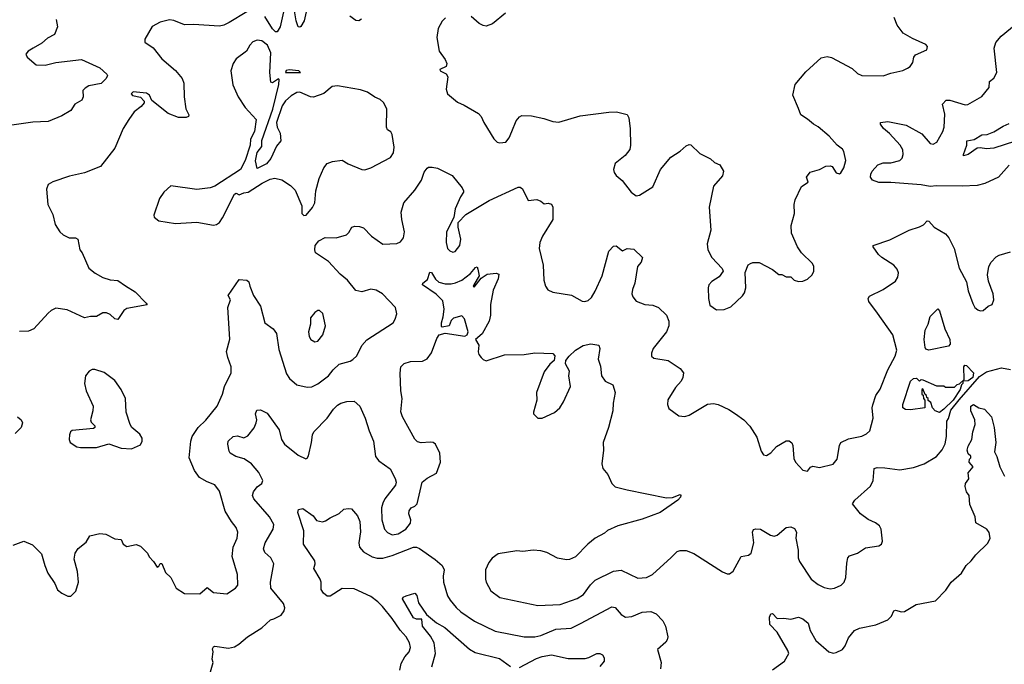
# Model space of a CAD drawing. Extents: x 2133461 to 2293071, y 753526 to 916327.
# Tile 282 of 459: x 2206947 to 2213443, y 866013 to 870263. Entities that reach past the tile are written whole.
import ezdxf

# ---------------------------------------------------------------- set-up
doc = ezdxf.new("R2010")
doc.units = 0

msp = doc.modelspace()

# ---------------------------------------------------------------- linework, layer by layer
at = {"layer": '0CON10XD'}
for points in [[(2208706.5, 870405), (2208665.2, 870215), (2208645, 870182.7), (2208635, 870183.6), (2208615, 870201.8), (2208565, 870283.1)], [(2208841.2, 870335), (2208823.1, 870255), (2208801.7, 870218.3), (2208795, 870212.5), (2208785, 870216.7), (2208772, 870255), (2208745, 870416.7)], [(2208445, 870313.8), (2208330, 870245), (2208293.6, 870226.4), (2208265, 870221), (2208095, 870232.1), (2208035, 870229.6), (2207965, 870258.4), (2207935, 870262.4), (2207875, 870245.9), (2207821.9, 870218.1), (2207773.3, 870135), (2207773.8, 870115), (2207827.6, 870077.6), (2207885, 870004.2), (2207975, 869926.9), (2208018.6, 869875), (2208030, 869845), (2208031.4, 869755), (2208043.8, 869675), (2208062.5, 869635), (2208060, 869625), (2208045, 869617.5), (2207995, 869618), (2207926.7, 869645), (2207820, 869730), (2207803.3, 869765), (2207785, 869779.2), (2207695, 869788), (2207683.3, 869775), (2207692.3, 869762.3), (2207745, 869751.2), (2207767.5, 869725), (2207767.5, 869715), (2207749.3, 869690.7), (2207703.3, 869655), (2207666.7, 869605), (2207630, 869545), (2207574, 869415), (2207480, 869295), (2207375, 869254.2), (2207275, 869231.2), (2207166.1, 869193.9), (2207134.1, 869175.9), (2207124, 869145), (2207132, 869045), (2207165, 868977.5), (2207182.1, 868912.1), (2207213.2, 868863.2), (2207233.3, 868845), (2207274.2, 868824.2), (2207315, 868823.8), (2207330, 868815), (2207343.3, 868745), (2207358.8, 868725), (2207403.8, 868625), (2207445, 868592), (2207495, 868564), (2207545, 868548), (2207595, 868544), (2207645, 868508.8), (2207709.5, 868469.5), (2207782.5, 868395), (2207787.5, 868382.5), (2207655, 868358.8), (2207634.4, 868345.6), (2207595, 868286.2), (2207575, 868290), (2207545, 868318.8), (2207520, 868330), (2207495, 868330), (2207455, 868305.8), (2207415, 868306.7), (2207375, 868297.8), (2207260.3, 868350.3), (2207185, 868360), (2207155, 868346), (2207135, 868328.8), (2207040, 868225), (2207005, 868209.2), (2206945, 868207.8)], [(2210152.9, 870305), (2210066.7, 870235), (2210025, 870220), (2210005, 870224), (2209977.7, 870237.7), (2209925, 870283.3)], [(2207188.8, 870265), (2207195.8, 870215), (2207177.5, 870165), (2207129.8, 870140.2), (2207093, 870107), (2207035.5, 870074.5), (2207003.8, 870055), (2206988.8, 870035), (2206996.7, 870015), (2207055, 869964.4), (2207115, 869963.5), (2207185, 869980.5), (2207355, 870000), (2207476.4, 869946.4), (2207522.7, 869902.7), (2207526, 869895), (2207518.6, 869875), (2207485, 869841.1), (2207403.8, 869826.2), (2207378.9, 869811.1), (2207364.4, 869795), (2207365.3, 869755), (2207357.7, 869732.3), (2207310.8, 869705), (2207285.6, 869664.4), (2207225, 869628.8), (2207135, 869592.5), (2207035, 869587.1), (2206755, 869548)], [(2209202.7, 870267.3), (2209185.4, 870254.6), (2209165, 870258.2), (2209126.5, 870286.5)], [(2209757.5, 870275), (2209735, 870252.5), (2209708, 870205), (2209698.8, 870145), (2209715.8, 870055), (2209755, 870001.2), (2209765.8, 869975), (2209760, 869955), (2209720, 869935), (2209722.5, 869925), (2209760, 869905), (2209771.2, 869885), (2209761.2, 869805), (2209770, 869775), (2209835, 869718.8), (2209879.7, 869699.7), (2209975, 869643.8), (2209991.2, 869625), (2210008.8, 869585), (2210075, 869477.5), (2210096.4, 869456.4), (2210115, 869450), (2210153.6, 869456.4), (2210177, 869483), (2210194.4, 869525.6), (2210223, 869597), (2210245, 869623.3), (2210259.3, 869630.7), (2210325, 869628), (2210405, 869612), (2210465, 869592), (2210505, 869588), (2210645, 869629.2), (2210835, 869654), (2210885, 869656), (2210955, 869638.8), (2210965.9, 869615.9), (2210975.9, 869544.1), (2210978, 869435), (2210972.3, 869407.7), (2210942.7, 869367.3), (2210875.9, 869314.1), (2210864, 869275), (2210868.8, 869255), (2210883.3, 869235), (2210922.7, 869202.7), (2210982, 869125), (2211015, 869101.2), (2211037.5, 869105), (2211125, 869162), (2211175, 869276.2), (2211244.3, 869355.7), (2211303.8, 869395)], [(2211303.8, 869395), (2211345, 869430.8), (2211365, 869440), (2211375, 869438), (2211435, 869380), (2211505, 869345.5), (2211532.3, 869322.3), (2211566.2, 869305), (2211590, 869265), (2211585, 869234.2), (2211524.7, 869165.3), (2211497.3, 869027.3), (2211506.2, 868875), (2211483.3, 868785), (2211486.7, 868745), (2211513.3, 868695), (2211581.7, 868621.7), (2211587.5, 868605), (2211562, 868568), (2211512.9, 868537.1), (2211494.4, 868515), (2211489.4, 868495), (2211490.8, 868425), (2211501.2, 868381.2), (2211545, 868350), (2211595, 868351.4), (2211639.8, 868370.2), (2211717, 868443), (2211728.8, 868461.2), (2211737.8, 868495), (2211734.3, 868595.7), (2211753.9, 868646.1), (2211770, 868655), (2211785, 868662.5), (2211825, 868662.5), (2211915, 868616.7), (2211955, 868582.5), (2211975, 868582.5), (2212005, 868567.5), (2212035, 868567.5), (2212056.4, 868546.4), (2212086.4, 868536.4), (2212115, 868540), (2212145, 868552.5), (2212175, 868581.2), (2212185.8, 868605), (2212185.7, 868635), (2212177.1, 868655), (2212106.4, 868726.4), (2212080, 868765), (2212039.4, 868855), (2212037.8, 868905), (2212059.4, 868985), (2212057.5, 869045), (2212064, 869075), (2212105, 869162.5), (2212148.3, 869191.7), (2212137.5, 869225), (2212162.7, 869257.3), (2212225, 869276.2), (2212265, 869296.2), (2212295, 869298.8), (2212306.7, 869295), (2212335, 869252.5), (2212355, 869247.5), (2212365, 869252.5), (2212384.2, 869285.8), (2212397.5, 869335), (2212384.1, 869394.1), (2212375, 869410), (2212341.2, 869435), (2212288.8, 869495), (2212216.4, 869556.4), (2212183.7, 869573.7), (2212145, 869608), (2212101.2, 869635), (2212085, 869676.7), (2212048.1, 869765), (2212063.1, 869835), (2212135, 869919.2), (2212235, 870011.4), (2212275, 870020.8), (2212304.3, 870014.3), (2212440, 869940), (2212475, 869908), (2212504.4, 869894.4), (2212645, 869892), (2212695, 869910), (2212775, 869928), (2212805, 869942.5), (2212822, 869955), (2212839.7, 869980.3), (2212846.7, 870015), (2212858.3, 870031.7), (2212933.3, 870065), (2212936.2, 870085), (2212925, 870100), (2212838.8, 870138.8), (2212776.2, 870175), (2212735.9, 870225.9), (2212716.8, 870276.8)], [(2213475, 869303.3), (2213405, 869223.6), (2213315, 869181.8), (2213265, 869170.8), (2213165, 869165.3), (2212995, 869167.8), (2212955, 869163.3), (2212895, 869174), (2212695, 869189.4), (2212615, 869188.5), (2212573.3, 869205), (2212561.2, 869225), (2212562, 869245), (2212571.2, 869265), (2212610, 869305), (2212645, 869320), (2212695, 869319.2), (2212755, 869334.2), (2212769.3, 869350.7), (2212775.4, 869374.6), (2212773.5, 869405), (2212756.5, 869435), (2212685, 869512.2), (2212645.8, 869545), (2212626.7, 869575), (2212627.5, 869585), (2212675, 869592), (2212795, 869567.1), (2212899.5, 869509.5), (2212955, 869446.2), (2212975, 869442.5), (2212998, 869455), (2213037.3, 869525), (2213046.2, 869555), (2213051.1, 869638.9), (2213035.8, 869705), (2213058.8, 869731.2), (2213085, 869732.9), (2213185, 869700.8), (2213203.6, 869703.6), (2213294.3, 869755.7), (2213343.8, 869815), (2213346.2, 869855), (2213375, 869876.7), (2213394, 869915), (2213375.7, 870075), (2213387, 870113), (2213422, 870155), (2213521.2, 870235)], [(2208225, 868908.8), (2208245, 868912), (2208265, 868926), (2208285, 868955.7), (2208365, 869113.3), (2208375, 869120), (2208395, 869107.5), (2208425, 869121.2), (2208455, 869126), (2208546.7, 869185), (2208599.1, 869210.9), (2208631.7, 869218.3), (2208676.6, 869206.6), (2208735, 869168.8), (2208765, 869138.8), (2208808.8, 869035), (2208808.8, 868985), (2208823, 868973), (2208837.5, 868975), (2208878.8, 869025), (2208893.8, 869055), (2208901.2, 869135), (2208922.5, 869215), (2208953.2, 869286.8), (2208975, 869313.8), (2209011.7, 869328.3), (2209075, 869335.7), (2209115, 869312), (2209205, 869276), (2209225, 869273.8), (2209265, 869286.2), (2209393.3, 869355), (2209414, 869385), (2209418.6, 869421.4), (2209405.5, 869505.5), (2209395, 869523.3), (2209375, 869537.5), (2209366.7, 869555), (2209368.8, 869675), (2209347, 869717), (2209325.7, 869735.7), (2209291.3, 869751.3), (2209242.5, 869785), (2209195, 869800), (2209043.9, 869826.1), (2209008.3, 869821.7), (2208954.1, 869775.9), (2208885, 869751.2), (2208865, 869754), (2208795, 869784.2), (2208775, 869782.9), (2208738.6, 869761.4), (2208701.4, 869728.6), (2208678.2, 869695), (2208640.8, 869585), (2208646.7, 869555), (2208666.7, 869515), (2208670, 869465), (2208640.8, 869429.2), (2208605, 869347.5), (2208575, 869313.3), (2208515, 869282.5), (2208502, 869332), (2208513.2, 869386.8), (2208543.9, 869426.1), (2208545, 869466), (2208617.3, 869672.7), (2208657.8, 869835), (2208659.3, 869869.3), (2208655, 869872.5), (2208615, 869847.5), (2208605, 869850), (2208597.5, 869915), (2208603.2, 870045), (2208581.3, 870095), (2208545, 870123.4), (2208515, 870127.2), (2208485, 870116.9), (2208465.5, 870095), (2208444.6, 870055.4), (2208376, 870005), (2208356.2, 869975), (2208341.2, 869925), (2208353, 869833), (2208388.8, 869755), (2208434, 869685), (2208506.9, 869605), (2208496.8, 869525), (2208469.4, 869475), (2208467.5, 869435), (2208435, 869334.2), (2208405, 869274.2), (2208235, 869165.8), (2208205, 869154.2), (2208115, 869142.5), (2207945, 869166.7), (2207897.5, 869125), (2207870, 869085), (2207832.5, 868975), (2207835, 868960), (2207865, 868937.5), (2207975, 868918.8), (2208115, 868927.5), (2208225, 868908.8)], [(2208795, 869914.4), (2208800, 869915), (2208790, 869925), (2208725, 869932.5), (2208705, 869927.5), (2208700, 869915), (2208795, 869914.4)], [(2213518, 869462), (2213375, 869416.7), (2213325, 869411.1), (2213285, 869418.8), (2213264.7, 869415.3), (2213205, 869373.8), (2213175, 869364.2), (2213173.5, 869375), (2213196.4, 869435), (2213196.7, 869465), (2213245, 869473.1), (2213295, 869503.1), (2213330, 869505), (2213375, 869522.5), (2213435, 869560.5), (2213475, 869577.5)], [(2206905, 866798), (2206975, 866824.2), (2207031.1, 866801.1), (2207092.1, 866742.1), (2207112.5, 866665), (2207133.3, 866615), (2207180, 866545), (2207197.5, 866505), (2207225, 866482.5), (2207265, 866462.5), (2207285, 866462.5), (2207317.5, 866495), (2207336.2, 866555), (2207328.8, 866625), (2207306.4, 866706.4), (2207313.9, 866746.1), (2207334.1, 866775.9), (2207385, 866817.5), (2207410.3, 866859.7), (2207475, 866876.4), (2207515, 866870.5), (2207575, 866840), (2207616.4, 866836.4), (2207630, 866805), (2207655, 866790), (2207715, 866803.3), (2207745, 866792.5), (2207790, 866745), (2207801.2, 866721.2), (2207830.5, 866690.5), (2207853.6, 866653.6), (2207865, 866660), (2207875, 866677.5), (2207885, 866676.7), (2207909.1, 866619.1), (2207944.5, 866584.5), (2207978.8, 866515), (2208035, 866480), (2208135, 866478.8), (2208185, 866520), (2208225.5, 866485.5), (2208315, 866478), (2208371.2, 866515), (2208385.8, 866535), (2208384.3, 866605), (2208348.9, 866725), (2208356.4, 866785), (2208381.9, 866845), (2208385.8, 866885), (2208375.8, 866915), (2208344.2, 866955), (2208303.8, 867023.8), (2208265.4, 867155.4), (2208235, 867196.7), (2208185, 867215.4), (2208134.1, 867244.1), (2208100.4, 867290.4), (2208066.4, 867375), (2208076.7, 867485), (2208084.6, 867515.4), (2208124.4, 867575), (2208175, 867623.5), (2208249.6, 867715), (2208286.4, 867793.6), (2208297.5, 867845), (2208341.9, 867935), (2208342.9, 867975), (2208319.5, 868035), (2208312.7, 868075), (2208333, 868157), (2208320.8, 868365), (2208337.5, 868415), (2208322.5, 868445), (2208395, 868550), (2208445.8, 868545.8), (2208458, 868535), (2208466.2, 868505), (2208490, 868445), (2208535.8, 868375), (2208564.2, 868265), (2208618.8, 868225), (2208640.8, 868195), (2208658, 868088), (2208707.2, 867927.2), (2208726.8, 867896.8), (2208775, 867856.2), (2208845, 867839.2), (2208875, 867842), (2208915, 867862), (2208984.2, 867915), (2209015, 867954.3), (2209055, 867990.8), (2209127.3, 868012.7), (2209145, 868023.3), (2209172.3, 868047.7), (2209204, 868115), (2209236.8, 868153.2), (2209411.2, 868265), (2209425, 868287.5), (2209435.9, 868324.1), (2209426, 868365), (2209342, 868455), (2209298.8, 868478.8), (2209265, 868485.5), (2209205, 868468.1), (2209165, 868478.6), (2209110, 868545), (2209060.6, 868585), (2208985, 868668.1), (2208900, 868725), (2208893.8, 868745), (2208896.2, 868775), (2208921.2, 868805), (2208963.5, 868826.5), (2209034.5, 868825.5), (2209104.5, 868845.5), (2209119.8, 868860.2), (2209138.8, 868895), (2209158.3, 868901.7), (2209189.7, 868899.7), (2209215, 868890), (2209269.2, 868835), (2209343.7, 868783.7), (2209435, 868788.1), (2209460.6, 868799.4), (2209479.2, 868825), (2209485.7, 868865), (2209467.8, 868945), (2209463.6, 868995), (2209482.5, 869055), (2209555, 869138), (2209598, 869205), (2209615, 869256.7), (2209635, 869283.3), (2209645, 869290), (2209669.3, 869290.7), (2209703.9, 869283.9), (2209800, 869235), (2209866.2, 869155), (2209876.2, 869135), (2209876.2, 869125), (2209856.2, 869095), (2209820, 869015), (2209811.7, 868958.3), (2209764.3, 868864.3), (2209760, 868795), (2209770, 868755), (2209785, 868738), (2209805, 868730.8), (2209820, 868735), (2209851.9, 868775), (2209857.3, 868815), (2209840.8, 868895), (2209841.2, 868925), (2209891.3, 868978.7), (2210045, 869071.4), (2210235, 869158.1), (2210249.2, 869159.2), (2210265, 869147.5), (2210301.7, 869071.7), (2210358.3, 869078.3), (2210385, 869067.5), (2210408.3, 869048.3), (2210435, 869052.5), (2210455, 869047.5), (2210465.8, 869025.8), (2210465.3, 868944.7), (2210395.5, 868835), (2210380, 868795), (2210374.6, 868755), (2210400.6, 868645), (2210406.2, 868545), (2210416.7, 868505), (2210432.3, 868482.3), (2210465, 868466), (2210587, 868447), (2210657.7, 868407.7), (2210675, 868404), (2210698.3, 868411.7), (2210718.8, 868431.2), (2210745, 868473.3), (2210790.6, 868575), (2210835, 868737.5), (2210865, 868770), (2210881.7, 868771.7), (2210925, 868740), (2210955, 868754.3), (2211000, 868750), (2211056, 868696), (2211046.8, 868663.2), (2211023.3, 868635), (2211006.2, 868525), (2210990, 868485), (2210986.2, 868455), (2210992.5, 868435), (2211015, 868407.5), (2211072.5, 868385)], [(2211072.5, 868385), (2211125, 868380.8), (2211161.2, 868365), (2211214.2, 868315), (2211230.8, 868275), (2211229.4, 868245), (2211215, 868204), (2211127.5, 868095), (2211115.8, 868065), (2211116.2, 868045), (2211131.7, 868031.7), (2211225, 868016), (2211305, 867962.5), (2211326.7, 867935), (2211322.5, 867905), (2211310.7, 867879.3), (2211275, 867837.5), (2211224.2, 867755.8), (2211221.2, 867725), (2211230.5, 867700.5), (2211295, 867652), (2211335, 867646), (2211365, 867656), (2211485, 867729.2), (2211525, 867732), (2211555, 867726.2), (2211625, 867693.8), (2211670, 867665), (2211725, 867623.8), (2211764.2, 867584.2), (2211809.8, 867509.8), (2211838.3, 867418.3), (2211854.1, 867394.1), (2211875, 867390), (2211902, 867408), (2211940.3, 867449.7), (2212005, 867486.2), (2212025, 867486.7), (2212042.3, 867472.3), (2212049.2, 867455), (2212055, 867370), (2212065, 867346.7), (2212115, 867292.5), (2212145, 867287.5), (2212165, 867312.5), (2212180.7, 867319.3), (2212225, 867310), (2212315, 867333.3), (2212341.2, 867365), (2212355.7, 867455), (2212364.6, 867475.4), (2212415, 867499.4), (2212503, 867517), (2212535, 867532), (2212556.9, 867553.1), (2212578, 867635), (2212572, 867705), (2212576.1, 867723.9), (2212596.7, 867785), (2212625, 867827.5), (2212675.8, 867955), (2212723.3, 868045), (2212733.3, 868085), (2212708, 868185), (2212607.5, 868327.5), (2212548.8, 868405), (2212544.3, 868425.7), (2212555, 868440), (2212645, 868483.1), (2212725, 868540), (2212742, 868565), (2212746.2, 868595), (2212737.3, 868617.3), (2212713.8, 868645), (2212635, 868694), (2212613.8, 868715), (2212578, 868765), (2212578.8, 868775), (2212688.6, 868811.4), (2212815.7, 868874.3), (2212885, 868896.2), (2212910.3, 868909.7), (2212935, 868936.7), (2212945, 868933.8), (2212980, 868895), (2213055, 868851.2), (2213078, 868825), (2213112.5, 868755), (2213145.8, 868625), (2213194.2, 868535), (2213204.4, 868474.4), (2213235, 868392.5), (2213250, 868365), (2213269.3, 868349.3), (2213285, 868343.3), (2213303.3, 868346.7), (2213336.4, 868373.6), (2213363.9, 868386.1), (2213374, 868415), (2213370, 868455), (2213339.3, 868539.3), (2213331.7, 868581.7), (2213342.2, 868635), (2213355.8, 868665), (2213389.7, 868700.3), (2213409.1, 868710.9), (2213485, 868732.5)], [(2209457, 867933), (2209462, 867975), (2209484.5, 867995.5), (2209525, 868010), (2209605, 868012.2), (2209635, 868027.1), (2209665, 868066), (2209699.5, 868160.5), (2209715, 868185.6), (2209755, 868196.2), (2209884.1, 868175.9), (2209898.8, 868185), (2209906.7, 868205), (2209881.7, 868291.7), (2209865, 868310), (2209810, 868295), (2209795, 868280), (2209780, 868245), (2209735, 868236.2), (2209731.1, 868241.1), (2209729.4, 868265), (2209741.9, 868305), (2209747.5, 868355), (2209738.6, 868408.6), (2209695, 868452.5), (2209604, 868515), (2209606.2, 868525), (2209638.9, 868551.1), (2209652.7, 868597.3), (2209665, 868596), (2209691.2, 868551.2), (2209712.7, 868532.7), (2209755, 868521.1), (2209795, 868520.6), (2209823, 868527), (2209863.3, 868546.7), (2209921.2, 868588.8), (2209955, 868630), (2209965, 868632.5), (2209969.2, 868619.2), (2209978.8, 868575), (2209942.5, 868515), (2209940, 868505), (2209945, 868500), (2209992, 868558), (2210032, 868585), (2210091.7, 868591.7), (2210107.5, 868585), (2210104, 868555), (2210071.3, 868478.7), (2210054.3, 868385.7), (2210054.5, 868315), (2210045, 868276.2), (2209998.9, 868191.1), (2209954, 868155), (2209977, 868117), (2209972.3, 868072.3), (2209976.2, 868055), (2209991.2, 868035), (2210005, 868022), (2210025.8, 868014.2), (2210145, 868052.9), (2210275, 868055.7), (2210346.1, 868066.1), (2210465, 868062.5), (2210477, 868047), (2210472.5, 868015), (2210445, 867992.5), (2210408.3, 867941.7), (2210358, 867805), (2210360, 867755), (2210336.7, 867675), (2210337.5, 867665), (2210365, 867636.7), (2210395, 867636.2), (2210475, 867674), (2210512, 867705), (2210535, 867743.3), (2210582.2, 867845), (2210571.4, 867915), (2210574, 867945), (2210547.5, 867995), (2210550, 868015), (2210572.5, 868045), (2210613.8, 868085), (2210665, 868114.3), (2210715, 868125.6), (2210767.5, 868117.5), (2210775.6, 868095), (2210762.9, 868025), (2210778.7, 867978.7), (2210785.6, 867915.6), (2210810.6, 867880.6), (2210860, 867855), (2210875.6, 867805), (2210862, 867735), (2210860.6, 867685), (2210832, 867575), (2210797.5, 867475), (2210798.8, 867425), (2210787.5, 867335), (2210793.8, 867305), (2210828.1, 867265), (2210854, 867205), (2210875, 867183.8), (2210955, 867162.9), (2211215, 867111.2), (2211255, 867112.5), (2211305, 867132.5), (2211310, 867125), (2211306.2, 867115), (2211288.8, 867095), (2211173.3, 867015), (2211055, 866969.4), (2210894.2, 866925.8), (2210825, 866896.2), (2210805, 866876.7), (2210744.2, 866845.8), (2210695, 866806.2), (2210615, 866722.5), (2210575.4, 866704.6), (2210555, 866702.1), (2210495, 866713.9), (2210425, 866750.4), (2210385, 866761.8), (2210335, 866766), (2210267.8, 866757.8), (2210228.3, 866761.7), (2210105, 866740.5), (2210065, 866712.5), (2210042.9, 866685), (2210021.4, 866635), (2210020.6, 866575), (2210025.7, 866555), (2210055, 866498), (2210115, 866454.4), (2210365, 866400.5), (2210512.9, 866407.1), (2210625, 866446.9), (2210666.6, 866473.4), (2210713, 866537), (2210745, 866567.5), (2210865, 866627.1), (2210915, 866633.3), (2211025, 866581.5), (2211083.3, 866585), (2211122, 866605), (2211245, 866716.7), (2211285, 866756.7), (2211305, 866763.3), (2211345, 866763.3), (2211395, 866743.3), (2211585, 866623.3), (2211615, 866610), (2211629.3, 866610.7), (2211655, 866627.5), (2211707, 866723), (2211756.4, 866733.6), (2211773.6, 866746.4), (2211790.8, 866815), (2211782, 866885), (2211788.3, 866901.7), (2211805, 866907.1), (2211835, 866904.3), (2211900, 866865), (2211925, 866858), (2211945, 866864.3), (2212005, 866914.3), (2212035, 866918.6), (2212059.3, 866909.3), (2212072.9, 866885), (2212068.5, 866845), (2212083.7, 866766.3), (2212083.9, 866715), (2212091.8, 866691.8), (2212168.8, 866575), (2212215, 866538.8), (2212255, 866518.8), (2212295, 866511.2), (2212324.1, 866515.9), (2212366.7, 866535), (2212386.2, 866555), (2212398, 866585), (2212405, 866680), (2212410.8, 866715), (2212422.2, 866727.8), (2212475, 866746.2), (2212528.3, 866781.7), (2212615, 866793.3), (2212632.5, 866805), (2212640, 866825), (2212632, 866905), (2212620, 866925), (2212593.8, 866945), (2212545, 866967.5), (2212495, 867006), (2212441.2, 867071.2), (2212456.9, 867095), (2212561.7, 867188.3), (2212578.9, 867225), (2212585, 867303.8), (2212605, 867310), (2212655, 867308.1), (2212754.4, 867294.4), (2212845, 867310), (2212914.5, 867335.5), (2212997, 867383), (2213033.9, 867426.1), (2213053.3, 867466.7), (2213061.5, 867515), (2213064.2, 867615), (2213076.2, 867633.8), (2213091.5, 867688.5), (2213145, 867757.1), (2213278.8, 867911.2), (2213325, 867942.1), (2213425, 867968.1), (2213485, 867956.7)], [(2208895, 868140), (2208915, 868142.9), (2208946.5, 868185), (2208965.7, 868245), (2208946.7, 868325), (2208925, 868346.7), (2208915, 868346.7), (2208895, 868333.3), (2208865, 868296.7), (2208865.7, 868255), (2208853.5, 868205), (2208856.9, 868175), (2208869.2, 868155), (2208895, 868140)], [(2212945, 868084.3), (2212925, 868090), (2212921.1, 868101.1), (2212914.7, 868155), (2212920.9, 868215), (2212940.8, 868255), (2212953.6, 868306.4), (2213005, 868356.7), (2213015, 868342.5), (2213050, 868225), (2213083.8, 868155), (2213085.4, 868124.6), (2213075, 868110.8), (2212945, 868084.3)], [(2207685, 867434.3), (2207745, 867459.2), (2207756.4, 867483.6), (2207755.6, 867505), (2207740.3, 867530.3), (2207688, 867575), (2207676, 867595), (2207650, 867675), (2207646.2, 867765), (2207616.2, 867825), (2207575, 867883.8), (2207505, 867938), (2207443.9, 867956.1), (2207425, 867956), (2207405, 867946.2), (2207381.2, 867915), (2207373.8, 867865), (2207386.1, 867816.1), (2207431.2, 867715), (2207430, 867685), (2207413.8, 867625), (2207419.3, 867609.3), (2207442.5, 867585), (2207442.5, 867575), (2207435, 867567.5), (2207294.2, 867555), (2207282.2, 867545), (2207275.6, 867525), (2207274.6, 867495), (2207281.4, 867475), (2207325, 867446.2), (2207348.3, 867441.7), (2207455, 867442.5), (2207535, 867466.2), (2207617.3, 867437.3), (2207685, 867434.3)], [(2213015, 867674.2), (2212986.7, 867685), (2212970, 867705), (2212958.3, 867738.3), (2212941.7, 867751.7), (2212940, 867765), (2212931.7, 867771.7), (2212930, 867785), (2212921.7, 867791.7), (2212905, 867830), (2212900, 867825), (2212900, 867795), (2212908.3, 867788.3), (2212910, 867765), (2212920, 867755), (2212920, 867705), (2212825, 867690), (2212792.4, 867692.4), (2212773, 867703), (2212772.9, 867725), (2212825, 867878.8), (2212845, 867896.7), (2212865, 867900), (2212885, 867880), (2212895, 867890), (2212905, 867887.5), (2212995, 867850), (2213045, 867850), (2213055, 867840), (2213115, 867840), (2213131.7, 867858.3), (2213148.3, 867861.7), (2213178.3, 867891.7), (2213177.5, 867975), (2213184, 867986), (2213195, 867983.3), (2213240.8, 867935), (2213235.5, 867904.5), (2213205, 867881.2), (2213170, 867880), (2213170, 867865), (2213160, 867855), (2213152.5, 867825), (2213105.6, 867754.4), (2213045.5, 867694.5), (2213015, 867674.2)], [(2208202.4, 865947.6), (2208222.9, 866025), (2208217.9, 866047.9), (2208224.6, 866094.6), (2208219.4, 866115), (2208225, 866129.2), (2208235, 866132.5), (2208325, 866120), (2208365, 866128), (2208393.3, 866145), (2208450, 866195), (2208545, 866253.3), (2208602.7, 866307.3), (2208625, 866314), (2208673, 866337), (2208692.5, 866365), (2208696.2, 866385), (2208688.8, 866415), (2208604.4, 866515), (2208601.4, 866555), (2208624.4, 866675), (2208604.3, 866715), (2208565, 866750.8), (2208556.5, 866775), (2208566.1, 866813.9), (2208619.5, 866905), (2208623.1, 866935), (2208594.4, 866985), (2208492.7, 867105), (2208482.7, 867125), (2208489.4, 867150.6), (2208515, 867182.5), (2208545.8, 867205), (2208551.1, 867225), (2208525, 867277.8), (2208476.9, 867335), (2208427.4, 867367.4), (2208372.7, 867382.7), (2208336.9, 867405), (2208328.9, 867418.9), (2208321.1, 867465), (2208323.3, 867485), (2208355, 867515.4), (2208385, 867519.1), (2208425, 867506), (2208451.4, 867518.6), (2208495, 867571.2), (2208508, 867605), (2208512, 867625), (2208503.1, 867665), (2208512.3, 867687.7), (2208535, 867690.5), (2208579.6, 867669.6), (2208658.2, 867558.2), (2208675.4, 867495.4), (2208694.4, 867465), (2208785, 867391.4), (2208835, 867367.5), (2208845, 867372.5), (2208852.3, 867387.7), (2208873.3, 867475), (2208878.1, 867525), (2208887.5, 867545), (2208975, 867636), (2209017.8, 867695), (2209045, 867721.9), (2209066.7, 867735), (2209105, 867745.6), (2209155, 867747.8), (2209190.6, 867715), (2209227.5, 867635), (2209252.6, 867552.6), (2209281.1, 867485), (2209295, 867383.3), (2209316.2, 867355), (2209392.1, 867302.1), (2209425, 867237.5), (2209431.1, 867215), (2209427.8, 867195), (2209355.5, 867105), (2209342.3, 867075), (2209335.4, 867045), (2209335.5, 866965), (2209353.3, 866905), (2209375, 866881.4), (2209405, 866866.9), (2209445, 866873.8), (2209495, 866903.6), (2209525.3, 866944.7), (2209527.3, 866965), (2209515.4, 867005), (2209517.7, 867025), (2209530.6, 867045), (2209555, 867055.6), (2209569.6, 867070.4), (2209602.5, 867215), (2209635, 867240), (2209697, 867273), (2209724.4, 867345), (2209719.4, 867405), (2209690, 867465), (2209675, 867475.7), (2209655, 867478.6), (2209595, 867472.5), (2209570.9, 867480.9), (2209555, 867496.7), (2209472.2, 867645), (2209461.7, 867678.3), (2209470.4, 867765), (2209461.1, 867815), (2209457, 867933)], [(2211894.5, 866325), (2211903.2, 866346.8), (2211915, 866349.2), (2211945, 866315.8), (2211987.9, 866317.9), (2212035, 866310), (2212085, 866324.2), (2212115, 866313.3), (2212149.1, 866285), (2212163.3, 866235), (2212199.6, 866169.6), (2212286.7, 866095), (2212313.9, 866086.1), (2212335, 866090), (2212375, 866110), (2212393.8, 866135), (2212415, 866186.7), (2212455, 866235.8), (2212488.3, 866251.7), (2212595.8, 866274.2), (2212675, 866306.7), (2212698.8, 866331.2), (2212714.2, 866365.8), (2212725, 866371.2), (2212765, 866360), (2212785, 866362), (2212862.7, 866407.3), (2212988.8, 866431.2), (2213057.9, 866502.1), (2213092, 866555), (2213162, 866615), (2213192, 866665), (2213225.5, 866694.5), (2213255, 866736), (2213335, 866811.2), (2213349.2, 866845), (2213343.2, 866883.2), (2213328.6, 866905), (2213255.7, 866945.7), (2213250.5, 866985), (2213215, 867067.5), (2213211.2, 867125), (2213195, 867151.2), (2213185.6, 867185), (2213187.5, 867205), (2213210, 867235), (2213206, 867275), (2213237.5, 867315), (2213212.5, 867345), (2213213.3, 867365), (2213222.5, 867375), (2213222.5, 867385), (2213205, 867400), (2213198.9, 867425), (2213205, 867451.2), (2213230, 867495), (2213236, 867545), (2213251.2, 867595), (2213248.8, 867625), (2213222.5, 867685), (2213223.1, 867715), (2213240, 867725), (2213275, 867703.3), (2213312.5, 867695), (2213358.1, 867645), (2213376.7, 867575), (2213387.3, 867475), (2213378.8, 867415), (2213395, 867382.5), (2213414.4, 867314.4), (2213444.6, 867254.6)], [(2206933.3, 867645), (2206957.5, 867625), (2206966.7, 867605), (2206956.7, 867575), (2206917.5, 867535)], [(2209454.3, 865974.3), (2209465, 866018.8), (2209488.5, 866061.5), (2209517.1, 866095), (2209525.7, 866125), (2209519.4, 866155), (2209498.1, 866195), (2209457.6, 866237.6), (2209405, 866315.7), (2209340.6, 866395), (2209309.4, 866425), (2209265, 866460.4), (2209155, 866510.8), (2209075, 866512.5), (2208995, 866463.3), (2208975, 866463.3), (2208951.7, 866481.7), (2208935.8, 866505.8), (2208935.6, 866555), (2208929.4, 866575), (2208887.5, 866645), (2208895.7, 866675), (2208894.2, 866695), (2208820.8, 866805), (2208822.4, 866892.4), (2208782.9, 867015), (2208786.4, 867033.6), (2208815, 867040), (2208882.7, 866992.7), (2208905, 866961.9), (2208945, 866952.5), (2208965, 866958), (2208995, 866979.2), (2209055, 867007.5), (2209086.7, 867035), (2209115, 867040.6), (2209137.4, 867037.4), (2209175, 866991.2), (2209191.5, 866955), (2209196.3, 866886.3), (2209185.5, 866815), (2209189.5, 866785), (2209215, 866754.4), (2209272.3, 866722.3), (2209305, 866712.2), (2209342.2, 866712.2), (2209405, 866729.7), (2209545, 866786.5), (2209565, 866786.4), (2209585, 866777.5), (2209689.2, 866705), (2209734.5, 866665), (2209747.1, 866635), (2209740.6, 866595), (2209744.5, 866555), (2209770, 866465), (2209787.1, 866435), (2209827.9, 866387.9), (2209858.1, 866358.1), (2209946.9, 866296.9), (2210085, 866230.6), (2210275, 866193.6), (2210345, 866193.5), (2210385, 866202.1), (2210485, 866245.4), (2210585, 866250.6), (2210647.6, 866282.4), (2210855, 866391.5), (2210875, 866386.9), (2210915, 866340.6), (2210945, 866323.1), (2210985, 866327.5), (2211055, 866356.5), (2211111.4, 866361.4), (2211146.2, 866345), (2211190.9, 866300.9), (2211208.6, 866265), (2211222.5, 866195), (2211220, 866175), (2211210.3, 866159.7), (2211155, 866110), (2211179.4, 866025), (2211175.6, 865984.4)], [(2209666.5, 865996.5), (2209691, 866085), (2209682.5, 866155), (2209658.6, 866198.6), (2209605.5, 866265), (2209599.8, 866309.8), (2209565, 866310), (2209545, 866320.6), (2209473.8, 866445), (2209477.5, 866455), (2209496.7, 866465), (2209555, 866482), (2209567.5, 866467.5), (2209579.5, 866419.5), (2209632.2, 866342.2), (2209696.3, 866286.3), (2209751.5, 866255), (2209915, 866113.8), (2209951.9, 866091.9), (2210111.9, 866051.9), (2210185, 865999.4)], [(2211915, 865976.2), (2211993.3, 866035), (2212021.2, 866085), (2212015.8, 866105), (2211945.9, 866225.9), (2211896.4, 866275), (2211894.5, 866325)], [(2210245, 865991.4), (2210357.8, 866052.2), (2210395, 866064.5), (2210455.4, 866075.4), (2210565, 866052), (2210678, 866052), (2210702.6, 866057.4), (2210755, 866083.8), (2210775, 866084), (2210793.3, 866075), (2210803.3, 866055), (2210803.3, 866035), (2210775, 865998.8)]]:
    msp.add_lwpolyline(points, dxfattribs=at)

doc.saveas('drawing.dxf')
